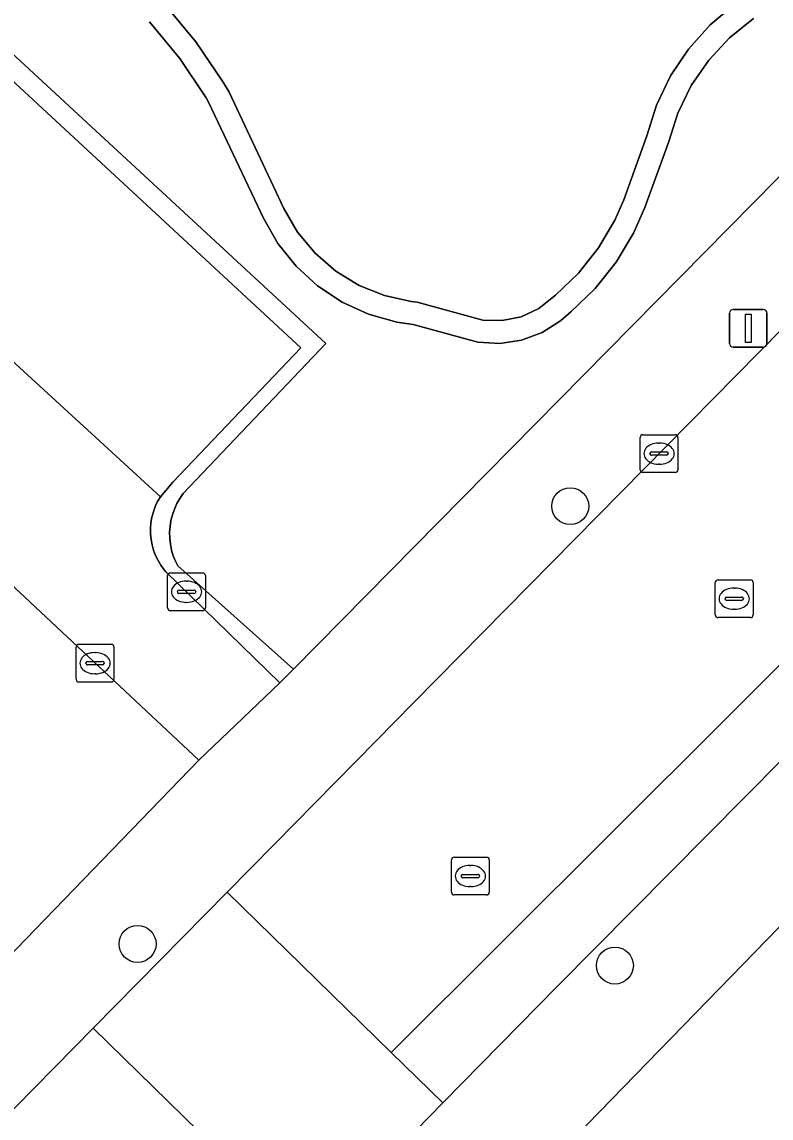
# Model space of a CAD drawing. Extents: x 159217 to 160349, y 381246 to 382172.
# Drawn here: x 159881.3 to 159901.1, y 381769.66 to 381798.65 of the extents above; entities that cross this region are included whole.
import ezdxf

# ---------------------------------------------------------------- set-up
doc = ezdxf.new("R2010")
doc.units = 0
for name, color, linetype in [('IMGEO_Boom', 7, 'Continuous'), ('IMGEO_Erf', 7, 'Continuous'), ('IMGEO_Groenvoorziening', 7, 'Continuous'), ('IMGEO_Haag', 7, 'Continuous'), ('IMGEO_Kolk', 7, 'Continuous'), ('IMGEO_Lichtmast', 7, 'Continuous'), ('IMGEO_Parkeervlak_gesloten', 7, 'Continuous'), ('IMGEO_Parkeervlak_open', 7, 'Continuous'), ('IMGEO_Rijbaan_lokaal_gesloten', 7, 'Continuous'), ('IMGEO_Rijbaan_lokaal_open', 7, 'Continuous'), ('IMGEO_Rioolput', 7, 'Continuous'), ('IMGEO_Voetpad_open', 7, 'Continuous')]:
    doc.layers.add(name, color=color, linetype=linetype)

msp = doc.modelspace()

# ---------------------------------------------------------------- linework, layer by layer
at = {"layer": 'IMGEO_Boom'}
for centre in [(159895.795, 381785.848), (159884.356, 381774.269), (159896.975, 381773.698)]:
    msp.add_circle(centre, 0.489, dxfattribs=at)
at = {"layer": 'IMGEO_Erf'}
msp.add_lwpolyline([(159948.046, 381735.626), (159932.798, 381750), (159903.837, 381777.301), (159877.274, 381750), (159875.91, 381748.598), (159892.641, 381733.048)], dxfattribs=at)
at = {"layer": 'IMGEO_Groenvoorziening'}
for points in [[(159857.487, 381819.613), (159889.337, 381790.147), (159885.563, 381786.183), (159885.473, 381786.053), (159885.395, 381785.916), (159885.33, 381785.772), (159885.278, 381785.623), (159885.239, 381785.47), (159885.214, 381785.314), (159885.203, 381785.157), (159885.207, 381784.999), (159885.224, 381784.842), (159885.255, 381784.687), (159885.3, 381784.536), (159885.359, 381784.389), (159885.416, 381784.273), (159888.474, 381781.541), (159914.045, 381807.475)], [(159900.147, 381799.128), (159899.494, 381798.576), (159898.924, 381797.938), (159898.449, 381797.227), (159898.078, 381796.457), (159897.819, 381795.642), (159897.208, 381793.953), (159896.974, 381793.414), (159896.545, 381792.68), (159896.017, 381792.014), (159895.401, 381791.429), (159894.961, 381791.072), (159894.496, 381790.856), (159893.994, 381790.754), (159893.482, 381790.771), (159891.752, 381791.241), (159891.592, 381791.26), (159890.885, 381791.416), (159890.214, 381791.687), (159889.596, 381792.065), (159889.049, 381792.539), (159888.588, 381793.097), (159888.225, 381793.724), (159886.775, 381796.796), (159886.615, 381797.064), (159885.893, 381798.124), (159885.075, 381799.112)], [(159885.075, 381799.112), (159885.893, 381798.124), (159886.615, 381797.064), (159886.775, 381796.796), (159888.225, 381793.724), (159888.588, 381793.097), (159889.049, 381792.539), (159889.596, 381792.065), (159890.214, 381791.687), (159890.885, 381791.416), (159891.592, 381791.26), (159891.752, 381791.241), (159893.482, 381790.771), (159893.994, 381790.754), (159894.496, 381790.856), (159894.961, 381791.072), (159895.401, 381791.429), (159896.017, 381792.014), (159896.545, 381792.68), (159896.974, 381793.414), (159897.208, 381793.953), (159897.819, 381795.642), (159898.078, 381796.457), (159898.449, 381797.227), (159898.924, 381797.938), (159899.494, 381798.576), (159900.147, 381799.128)], [(159884.675, 381798.66), (159885.469, 381797.688), (159886.167, 381796.645), (159886.244, 381796.515), (159887.682, 381793.467), (159888.065, 381792.797), (159888.548, 381792.194), (159889.117, 381791.674), (159889.761, 381791.247), (159890.463, 381790.926), (159891.206, 381790.717), (159891.641, 381790.65), (159893.356, 381790.183), (159893.934, 381790.149), (159894.507, 381790.235), (159895.05, 381790.437), (159895.54, 381790.746), (159895.81, 381790.988), (159896.455, 381791.603), (159897.012, 381792.3), (159897.47, 381793.065), (159897.771, 381793.745), (159898.394, 381795.469), (159898.639, 381796.243), (159898.995, 381796.973), (159899.455, 381797.642), (159900.008, 381798.237), (159900.643, 381798.743)], [(159900.643, 381798.743), (159900.008, 381798.237), (159899.455, 381797.642), (159898.995, 381796.973), (159898.639, 381796.243), (159898.394, 381795.469), (159897.771, 381793.745), (159897.47, 381793.065), (159897.012, 381792.3), (159896.455, 381791.603), (159895.81, 381790.988), (159895.54, 381790.746), (159895.05, 381790.437), (159894.507, 381790.235), (159893.934, 381790.149), (159893.356, 381790.183), (159891.641, 381790.65), (159891.206, 381790.717), (159890.463, 381790.926), (159889.761, 381791.247), (159889.117, 381791.674), (159888.548, 381792.194), (159888.065, 381792.797), (159887.682, 381793.467), (159886.244, 381796.515), (159886.167, 381796.645), (159885.469, 381797.688), (159884.675, 381798.66)]]:
    msp.add_lwpolyline(points, dxfattribs=at)
msp.add_lwpolyline([(159868.497, 381795.466), (159858.477, 381804.83), (159854.243, 381800.238), (159852.037, 381802.271), (159856.308, 381806.857), (159854.533, 381808.516), (159853.599, 381809.162), (159852.558, 381809.614), (159845.153, 381803.609), (159856.038, 381793.481), (159867.103, 381783.184), (159878.104, 381772.948), (159870.993, 381765.25), (159871.741, 381764.412), (159885.976, 381779.132), (159880.254, 381784.48), (159876.033, 381779.938), (159873.874, 381781.948), (159878.074, 381786.517), (159870.673, 381793.433), (159866.474, 381788.854), (159864.295, 381790.881)], close=True, dxfattribs=at)
at = {"layer": 'IMGEO_Haag'}
for points in [[(159900.147, 381799.128), (159899.494, 381798.576), (159898.924, 381797.938), (159898.449, 381797.227), (159898.078, 381796.457), (159897.819, 381795.642), (159897.208, 381793.953), (159896.974, 381793.414), (159896.545, 381792.68), (159896.017, 381792.014), (159895.401, 381791.429), (159894.961, 381791.072), (159894.496, 381790.856), (159893.994, 381790.754), (159893.482, 381790.771), (159891.752, 381791.241), (159891.592, 381791.26), (159890.885, 381791.416), (159890.214, 381791.687), (159889.596, 381792.065), (159889.049, 381792.539), (159888.588, 381793.097), (159888.225, 381793.724), (159886.775, 381796.796), (159886.615, 381797.064), (159885.893, 381798.124), (159885.075, 381799.112)], [(159884.675, 381798.66), (159885.469, 381797.688), (159886.167, 381796.645), (159886.244, 381796.515), (159887.682, 381793.467), (159888.065, 381792.797), (159888.548, 381792.194), (159889.117, 381791.674), (159889.761, 381791.247), (159890.463, 381790.926), (159891.206, 381790.717), (159891.641, 381790.65), (159893.356, 381790.183), (159893.934, 381790.149), (159894.507, 381790.235), (159895.05, 381790.437), (159895.54, 381790.746), (159895.81, 381790.988), (159896.455, 381791.603), (159897.012, 381792.3), (159897.47, 381793.065), (159897.771, 381793.745), (159898.394, 381795.469), (159898.639, 381796.243), (159898.995, 381796.973), (159899.455, 381797.642), (159900.008, 381798.237), (159900.643, 381798.743)]]:
    msp.add_lwpolyline(points, dxfattribs=at)
at = {"layer": 'IMGEO_Kolk'}
for p, q in [((159897.642, 381786.812), (159897.642, 381787.664)), ((159897.717, 381787.738), (159898.569, 381787.738)), ((159898.13, 381787.518), (159898.155, 381787.518)), ((159898.643, 381787.664), (159898.643, 381786.812)), ((159897.901, 381787.232), (159897.901, 381787.244)), ((159898.339, 381787.195), (159897.941, 381787.195)), ((159897.944, 381787.281), (159898.342, 381787.281)), ((159898.385, 381787.244), (159898.385, 381787.232)), ((159898.153, 381786.958), (159898.128, 381786.958)), ((159898.569, 381786.738), (159897.717, 381786.738)), ((159885.15, 381783.158), (159885.15, 381784.01)), ((159885.225, 381784.084), (159886.077, 381784.084)), ((159886.151, 381784.01), (159886.151, 381783.158)), ((159885.638, 381783.864), (159885.663, 381783.864)), ((159885.409, 381783.578), (159885.409, 381783.59)), ((159885.847, 381783.541), (159885.449, 381783.541)), ((159885.452, 381783.627), (159885.85, 381783.627)), ((159885.893, 381783.59), (159885.893, 381783.578)), ((159885.661, 381783.304), (159885.636, 381783.304)), ((159886.077, 381783.084), (159885.225, 381783.084)), ((159882.731, 381781.269), (159882.731, 381782.121)), ((159882.806, 381782.195), (159883.658, 381782.195)), ((159883.219, 381781.975), (159883.244, 381781.975)), ((159883.732, 381782.121), (159883.732, 381781.269)), ((159882.99, 381781.689), (159882.99, 381781.701)), ((159883.033, 381781.738), (159883.431, 381781.738)), ((159883.474, 381781.701), (159883.474, 381781.689)), ((159883.428, 381781.652), (159883.03, 381781.652)), ((159883.242, 381781.415), (159883.217, 381781.415)), ((159883.658, 381781.195), (159882.806, 381781.195))]:
    msp.add_line(p, q, dxfattribs=at)
for points in [[(159897.642, 381786.812), (159897.642, 381787.664)], [(159897.717, 381787.738), (159898.569, 381787.738)], [(159898.643, 381787.664), (159898.643, 381786.812)], [(159898.569, 381786.738), (159897.717, 381786.738)], [(159885.15, 381783.158), (159885.15, 381784.01)], [(159885.225, 381784.084), (159886.077, 381784.084)], [(159886.151, 381784.01), (159886.151, 381783.158)], [(159886.077, 381783.084), (159885.225, 381783.084)], [(159882.731, 381781.269), (159882.731, 381782.121)], [(159882.806, 381782.195), (159883.658, 381782.195)], [(159883.732, 381782.121), (159883.732, 381781.269)], [(159883.658, 381781.195), (159882.806, 381781.195)]]:
    msp.add_lwpolyline(points, dxfattribs=at)
for centre, radius, start, end in [((159897.719, 381787.662), 0.0765, 91.552, 178.448), ((159897.719, 381787.662), 0.0765, 91.552, 178.448), ((159898.567, 381787.662), 0.0765, 1.552, 88.448), ((159898.567, 381787.662), 0.0765, 1.552, 88.448), ((159897.941, 381787.241), 0.0403, 85.8775, 175.7526), ((159897.938, 381787.231), 0.0366, 178.938, 274.7102), ((159898.342, 381787.238), 0.043, 264.8664, 352.4533), ((159898.346, 381787.243), 0.0386, 1.7309, 96.639), ((159897.719, 381786.814), 0.0765, 181.552, 268.448), ((159897.719, 381786.814), 0.0765, 181.552, 268.448), ((159898.567, 381786.814), 0.0765, 271.552, 358.448), ((159898.567, 381786.814), 0.0765, 271.552, 358.448), ((159885.227, 381784.008), 0.0765, 91.552, 178.448), ((159885.227, 381784.008), 0.0765, 91.552, 178.448), ((159886.075, 381784.008), 0.0765, 1.552, 88.448), ((159886.075, 381784.008), 0.0765, 1.552, 88.448), ((159885.449, 381783.587), 0.0403, 85.8775, 175.7526), ((159885.446, 381783.577), 0.0366, 178.938, 274.7102), ((159885.85, 381783.584), 0.043, 264.8664, 352.4533), ((159885.854, 381783.589), 0.0386, 1.7309, 96.639), ((159885.227, 381783.16), 0.0765, 181.552, 268.448), ((159885.227, 381783.16), 0.0765, 181.552, 268.448), ((159886.075, 381783.16), 0.0765, 271.552, 358.448), ((159886.075, 381783.16), 0.0765, 271.552, 358.448), ((159882.808, 381782.119), 0.0765, 91.552, 178.448), ((159882.808, 381782.119), 0.0765, 91.552, 178.448), ((159883.656, 381782.119), 0.0765, 1.552, 88.448), ((159883.656, 381782.119), 0.0765, 1.552, 88.448), ((159883.03, 381781.698), 0.0403, 85.8775, 175.7526), ((159883.027, 381781.688), 0.0366, 178.938, 274.7102), ((159883.431, 381781.695), 0.043, 264.8664, 352.4533), ((159883.435, 381781.7), 0.0386, 1.7309, 96.639), ((159882.808, 381781.271), 0.0765, 181.552, 268.448), ((159882.808, 381781.271), 0.0765, 181.552, 268.448), ((159883.656, 381781.271), 0.0765, 271.552, 358.448), ((159883.656, 381781.271), 0.0765, 271.552, 358.448)]:
    msp.add_arc(centre, radius, start, end, dxfattribs=at)
for centre, major_axis, ratio, start_param, end_param in [((159898.129, 381787.238), (-0.387, 0.002), 0.722429, 4.712389, 7.853982), ((159898.154, 381787.238), (-0.39, 0.002), 0.717154, 1.570796, 4.712389), ((159885.637, 381783.584), (-0.387, 0.002), 0.722429, 4.712389, 7.853982), ((159885.662, 381783.584), (-0.39, 0.002), 0.717154, 1.570796, 4.712389), ((159883.218, 381781.695), (-0.387, 0.002), 0.722429, 4.712389, 7.853982), ((159883.243, 381781.695), (-0.39, 0.002), 0.717154, 1.570796, 4.712389)]:
    msp.add_ellipse(centre, major_axis=major_axis, ratio=ratio, start_param=start_param, end_param=end_param, dxfattribs=at)
at = {"layer": 'IMGEO_Lichtmast'}
for p, q in [((159900.006, 381790.15), (159900.006, 381790.95)), ((159900.006, 381790.95), (159900.006, 381790.15)), ((159900.106, 381791.05), (159900.896, 381791.05)), ((159900.896, 381791.05), (159900.106, 381791.05)), ((159900.996, 381790.95), (159900.996, 381790.15)), ((159900.996, 381790.15), (159900.996, 381790.95)), ((159900.896, 381790.05), (159900.106, 381790.05)), ((159900.106, 381790.05), (159900.896, 381790.05))]:
    msp.add_line(p, q, dxfattribs=at)
msp.add_lwpolyline([(159900.426, 381790.925), (159900.576, 381790.925), (159900.576, 381790.175), (159900.426, 381790.175), (159900.426, 381790.925)], dxfattribs=at)
for centre, start, end in [((159900.106, 381790.95), 90, 180), ((159900.106, 381790.95), 90, 180), ((159900.896, 381790.95), 0, 90), ((159900.896, 381790.95), 360, 90), ((159900.106, 381790.15), 180, 270), ((159900.106, 381790.15), 180, 270), ((159900.896, 381790.15), 270, 0), ((159900.896, 381790.15), 270, 0)]:
    msp.add_arc(centre, 0.1, start, end, dxfattribs=at)
at = {"layer": 'IMGEO_Parkeervlak_gesloten'}
msp.add_lwpolyline([(159919.787, 381797.674), (159930.045, 381807.864), (159932.204, 381809.976), (159937.113, 381814.643), (159937.25, 381814.837), (159937.6, 381815.605), (159937.805, 381817.557), (159937.821, 381817.653), (159937.863, 381817.831), (159937.921, 381818.005), (159937.994, 381818.172), (159938.048, 381818.271), (159891.064, 381771.401), (159892.43, 381770.068), (159895.459, 381773.149), (159903.384, 381781.145), (159903.797, 381781.572), (159906.442, 381784.248)], close=True, dxfattribs=at)
at = {"layer": 'IMGEO_Parkeervlak_open'}
msp.add_lwpolyline([(159859.685, 381809.285), (159884.961, 381786.098), (159885.291, 381786.48), (159888.672, 381790.031), (159863.597, 381813.276)], close=True, dxfattribs=at)
at = {"layer": 'IMGEO_Rijbaan_lokaal_gesloten'}
msp.add_lwpolyline([(159938.048, 381818.271), (159938.082, 381818.333), (159938.183, 381818.485), (159938.298, 381818.627), (159938.426, 381818.758), (159938.783, 381819.137), (159934.469, 381823.293), (159923.198, 381812.347), (159919.105, 381808.256), (159902.612, 381791.773), (159891.655, 381780.649), (159890.66, 381779.639), (159887.975, 381776.913), (159886.721, 381775.64), (159891.064, 381771.401)], close=True, dxfattribs=at)
msp.add_lwpolyline([(159845.193, 381723.719), (159887.563, 381767.762), (159883.179, 381772.041), (159880.608, 381769.436), (159872.007, 381760.464), (159867.295, 381755.549), (159861.976, 381750), (159851.927, 381739.596)], dxfattribs=at)
at = {"layer": 'IMGEO_Rijbaan_lokaal_open'}
msp.add_lwpolyline([(159858.477, 381804.83), (159868.497, 381795.466), (159870.673, 381793.433), (159878.074, 381786.517), (159880.254, 381784.48), (159885.976, 381779.132), (159888.113, 381781.173), (159885.105, 381784.115), (159885.062, 381784.166), (159884.975, 381784.285), (159884.898, 381784.411), (159884.834, 381784.544), (159884.781, 381784.682), (159884.741, 381784.824), (159884.713, 381784.969), (159884.699, 381785.116), (159884.698, 381785.263), (159884.71, 381785.41), (159884.735, 381785.556), (159884.773, 381785.698), (159884.824, 381785.837), (159884.886, 381785.971), (159884.961, 381786.098), (159859.685, 381809.285)], dxfattribs=at)
msp.add_lwpolyline([(159886.721, 381775.64), (159883.179, 381772.041), (159887.563, 381767.762), (159888.904, 381766.453), (159892.43, 381770.068), (159891.064, 381771.401)], close=True, dxfattribs=at)
at = {"layer": 'IMGEO_Rioolput'}
for p, q in [((159899.63, 381782.974), (159899.63, 381783.826)), ((159899.705, 381783.9), (159900.557, 381783.9)), ((159900.631, 381783.826), (159900.631, 381782.974)), ((159899.889, 381783.394), (159899.889, 381783.406)), ((159899.932, 381783.443), (159900.33, 381783.443)), ((159900.118, 381783.68), (159900.143, 381783.68)), ((159900.373, 381783.406), (159900.373, 381783.394)), ((159900.327, 381783.357), (159899.929, 381783.357)), ((159900.141, 381783.12), (159900.116, 381783.12)), ((159900.557, 381782.9), (159899.705, 381782.9)), ((159892.654, 381775.639), (159892.654, 381776.491)), ((159892.729, 381776.565), (159893.581, 381776.565)), ((159893.655, 381776.491), (159893.655, 381775.639)), ((159893.142, 381776.345), (159893.167, 381776.345)), ((159892.913, 381776.059), (159892.913, 381776.071)), ((159893.351, 381776.022), (159892.953, 381776.022)), ((159892.956, 381776.108), (159893.354, 381776.108)), ((159893.397, 381776.071), (159893.397, 381776.059)), ((159893.581, 381775.565), (159892.729, 381775.565)), ((159893.165, 381775.785), (159893.14, 381775.785))]:
    msp.add_line(p, q, dxfattribs=at)
for points in [[(159899.63, 381782.974), (159899.63, 381783.826)], [(159899.705, 381783.9), (159900.557, 381783.9)], [(159900.631, 381783.826), (159900.631, 381782.974)], [(159900.557, 381782.9), (159899.705, 381782.9)], [(159892.654, 381775.639), (159892.654, 381776.491)], [(159892.729, 381776.565), (159893.581, 381776.565)], [(159893.655, 381776.491), (159893.655, 381775.639)], [(159893.581, 381775.565), (159892.729, 381775.565)]]:
    msp.add_lwpolyline(points, dxfattribs=at)
for centre, radius, start, end in [((159899.707, 381783.824), 0.0765, 91.552, 178.448), ((159899.707, 381783.824), 0.0765, 91.552, 178.448), ((159900.555, 381783.824), 0.0765, 1.552, 88.448), ((159900.555, 381783.824), 0.0765, 1.552, 88.448), ((159899.929, 381783.403), 0.0403, 85.8775, 175.7526), ((159899.926, 381783.393), 0.0366, 178.938, 274.7102), ((159900.33, 381783.4), 0.043, 264.8664, 352.4533), ((159900.334, 381783.405), 0.0386, 1.7309, 96.639), ((159899.707, 381782.976), 0.0765, 181.552, 268.448), ((159899.707, 381782.976), 0.0765, 181.552, 268.448), ((159900.555, 381782.976), 0.0765, 271.552, 358.448), ((159900.555, 381782.976), 0.0765, 271.552, 358.448), ((159892.731, 381776.489), 0.0765, 91.552, 178.448), ((159892.731, 381776.489), 0.0765, 91.552, 178.448), ((159893.579, 381776.489), 0.0765, 1.552, 88.448), ((159893.579, 381776.489), 0.0765, 1.552, 88.448), ((159892.953, 381776.068), 0.0403, 85.8775, 175.7526), ((159892.95, 381776.058), 0.0366, 178.938, 274.7102), ((159893.354, 381776.065), 0.043, 264.8664, 352.4533), ((159893.358, 381776.07), 0.0386, 1.7309, 96.639), ((159892.731, 381775.641), 0.0765, 181.552, 268.448), ((159892.731, 381775.641), 0.0765, 181.552, 268.448), ((159893.579, 381775.641), 0.0765, 271.552, 358.448), ((159893.579, 381775.641), 0.0765, 271.552, 358.448)]:
    msp.add_arc(centre, radius, start, end, dxfattribs=at)
for centre, major_axis, ratio, start_param, end_param in [((159900.117, 381783.4), (-0.387, 0.002), 0.722429, 4.712389, 7.853982), ((159900.142, 381783.4), (-0.39, 0.002), 0.717154, 1.570796, 4.712389), ((159893.141, 381776.065), (-0.387, 0.002), 0.722429, 4.712389, 7.853982), ((159893.166, 381776.065), (-0.39, 0.002), 0.717154, 1.570796, 4.712389)]:
    msp.add_ellipse(centre, major_axis=major_axis, ratio=ratio, start_param=start_param, end_param=end_param, dxfattribs=at)
at = {"layer": 'IMGEO_Voetpad_open'}
for points in [[(159863.597, 381813.276), (159888.672, 381790.031), (159885.291, 381786.48), (159884.961, 381786.098), (159884.886, 381785.971), (159884.824, 381785.837), (159884.773, 381785.698), (159884.735, 381785.556), (159884.71, 381785.41), (159884.698, 381785.263), (159884.699, 381785.116), (159884.713, 381784.969), (159884.741, 381784.824), (159884.781, 381784.682), (159884.834, 381784.544), (159884.898, 381784.411), (159884.975, 381784.285), (159885.062, 381784.166), (159885.105, 381784.115), (159888.113, 381781.173), (159888.474, 381781.541), (159885.416, 381784.273), (159885.359, 381784.389), (159885.3, 381784.536), (159885.255, 381784.687), (159885.224, 381784.842), (159885.207, 381784.999), (159885.203, 381785.157), (159885.214, 381785.314), (159885.239, 381785.47), (159885.278, 381785.623), (159885.33, 381785.772), (159885.395, 381785.916), (159885.473, 381786.053), (159885.563, 381786.183), (159889.337, 381790.147), (159857.487, 381819.613)], [(159873.098, 381745.66), (159875.91, 381748.598), (159877.274, 381750), (159903.837, 381777.301), (159906.801, 381780.326), (159922.301, 381795.92), (159926.561, 381800.137), (159928.063, 381798.627), (159928.917, 381799.476), (159927.416, 381800.988), (159929.336, 381802.899), (159940.454, 381813.753), (159941.175, 381814.443)], [(159914.045, 381807.475), (159888.474, 381781.541), (159888.113, 381781.173), (159885.976, 381779.132), (159871.741, 381764.412), (159869.262, 381761.943), (159865.477, 381757.989), (159865.095, 381757.601), (159866.935, 381755.895), (159867.295, 381755.549), (159872.007, 381760.464), (159880.608, 381769.436), (159883.179, 381772.041), (159886.721, 381775.64), (159887.975, 381776.913), (159890.66, 381779.639), (159891.655, 381780.649), (159902.612, 381791.773), (159919.105, 381808.256)], [(159930.045, 381807.864), (159919.787, 381797.674), (159906.442, 381784.248), (159903.797, 381781.572), (159903.384, 381781.145), (159895.459, 381773.149), (159892.43, 381770.068), (159888.904, 381766.453), (159887.03, 381764.51), (159885.44, 381762.927), (159873.006, 381750), (159852.249, 381728.402)]]:
    msp.add_lwpolyline(points, dxfattribs=at)

doc.saveas('drawing.dxf')
